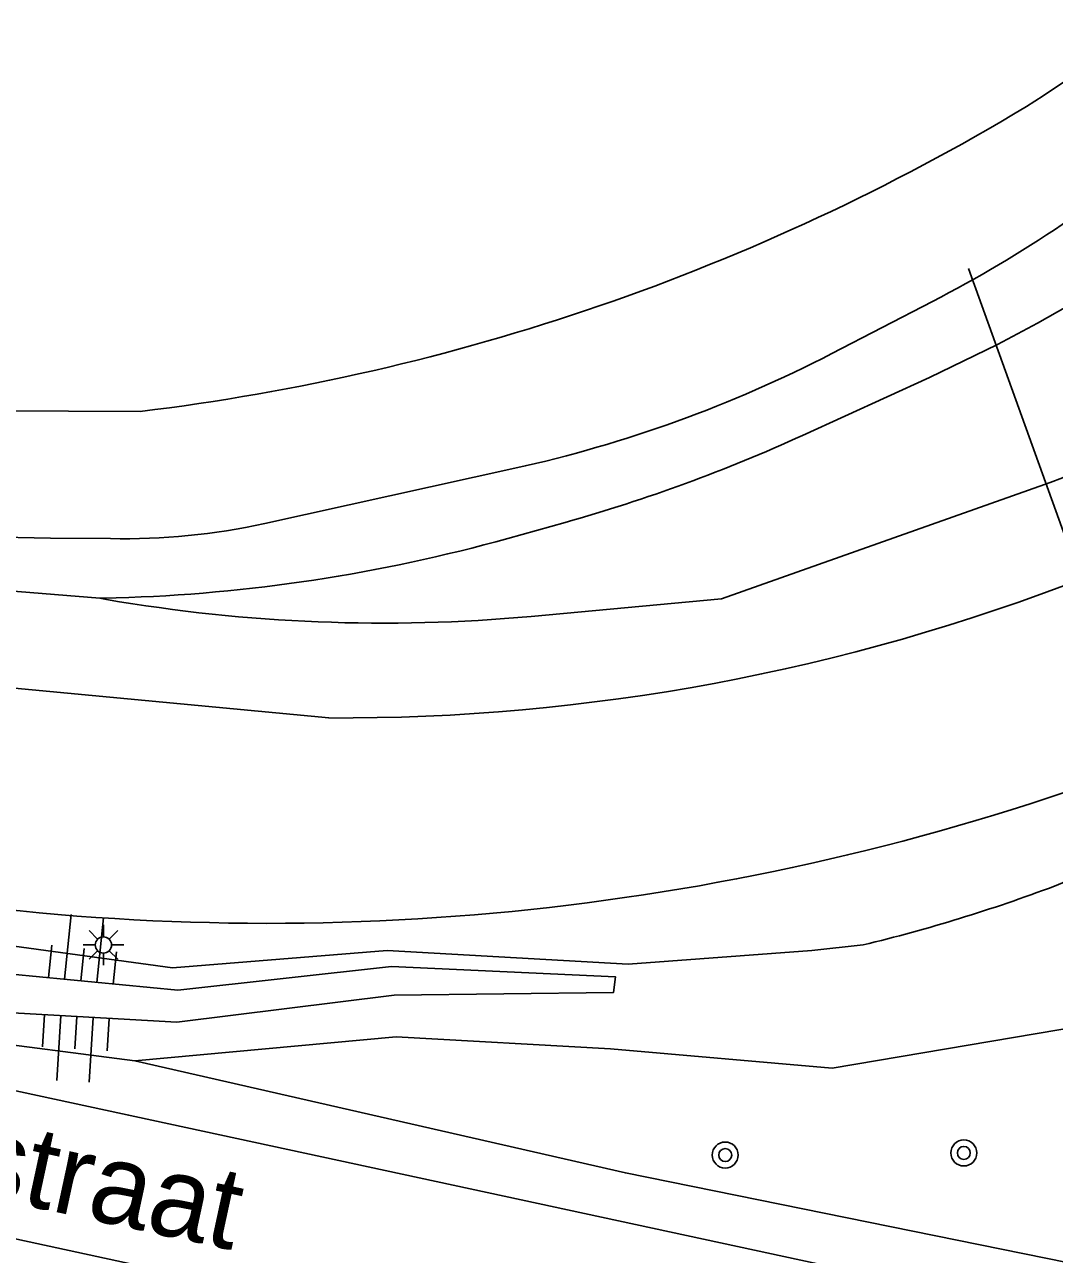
# Model space of a CAD drawing. Extents: x 133000 to 136000, y 400500 to 403500.
# Drawn here: x 135069.79 to 135101.51, y 400564.13 to 400602 of the extents above; entities that cross this region are included whole.
import ezdxf

# ---------------------------------------------------------------- set-up
doc = ezdxf.new("R2010")
doc.units = 0
for name, color, linetype in [('gg-anno-openbare ruimte label', 7, 'Continuous'), ('gg-knt-BGT kruinlijn', 7, 'Continuous'), ('gg-knt-bovenkant onderkant talud', 7, 'Continuous'), ('gg-knt-verharding', 7, 'Continuous'), ('gg-kntw-greppel-droge sloot', 7, 'Continuous'), ('gg-kwrk-duiker nz buis', 7, 'Continuous'), ('gt-grn-groengrens', 7, 'Continuous'), ('gt-symb-boom', 7, 'Continuous'), ('gt-symb-lichtmast', 7, 'Continuous'), ('gt-symb-talud symbool', 7, 'Continuous')]:
    doc.layers.add(name, color=color, linetype=linetype)

# ---------------------------------------------------------------- blocks, each defined once
blk = doc.blocks.new('gt0-BOOM')
at = {"layer": 'gt-symb-boom'}
for radius in [0.4, 0.2]:
    blk.add_circle((0, 0), radius, dxfattribs=at)
blk = doc.blocks.new('gt0-TALUD_1')
at = {"layer": 'gt-symb-talud symbool'}
for p, q in [((-1, -1), (-1, 0)), ((0.5, -2), (0.5, 0)), ((-0.5, -2), (-0.5, 0)), ((0, -1), (0, 0)), ((1, -1), (1, 0))]:
    blk.add_line(p, q, dxfattribs=at)
blk = doc.blocks.new('gt0-LMAST')
at = {"layer": 'gt-symb-lichtmast'}
for p, q in [((-0.182, 0.173), (-0.447, 0.438)), ((-0.005, 0.246), (-0.005, 0.621)), ((0.172, 0.173), (0.437, 0.438)), ((-0.255, -0.004), (-0.63, -0.004)), ((-0.182, -0.181), (-0.447, -0.446)), ((-0.005, -0.254), (-0.005, -0.629)), ((0.437, -0.446), (0.172, -0.181)), ((0.245, -0.004), (0.62, -0.004))]:
    blk.add_line(p, q, dxfattribs=at)
blk.add_circle((-0.005, -0.004), 0.25, dxfattribs=at)

msp = doc.modelspace()

# ---------------------------------------------------------------- linework, layer by layer
at = {"layer": 'gg-knt-BGT kruinlijn'}
msp.add_line((135101.512, 400575.469), (135105.489, 400577.119), dxfattribs=at)
for points in [[(135085.398, 400583.778), (135091.259, 400584.316), (135101.379, 400587.899)], [(135031.485, 400579.935), (135037.596, 400579.206), (135068.716, 400573.72), (135074.352, 400572.95), (135080.959, 400573.49), (135088.383, 400573.064), (135094.041, 400573.485), (135095.621, 400573.658)]]:
    msp.add_lwpolyline(points, dxfattribs=at)
for centre, radius, start, end in [((135083.75, 400634.726), 50.036, 290.6302, 305.6667), ((135080.825, 400633.594), 50.025, 260.2034, 275.2452), ((135083.632, 400623.143), 50.916, 283.6186, 290.5581)]:
    msp.add_arc(centre, radius, start, end, dxfattribs=at)
at = {"layer": 'gg-knt-bovenkant onderkant talud'}
for p, q in [((135084.673, 400586.177), (135086.44, 400586.672)), ((135072.113, 400584.333), (135072.618, 400584.347)), ((135072.313, 400584.298), (135072.113, 400584.333))]:
    msp.add_line(p, q, dxfattribs=at)
for points in [[(135093.756, 400589.35), (135097.661, 400591.135), (135099.757, 400592.152)], [(135031.276, 400578.606), (135037.255, 400577.538), (135068.327, 400571.626), (135074.478, 400571.283), (135081.174, 400572.114), (135087.93, 400572.194), (135087.997, 400572.673), (135081.089, 400572.998), (135074.508, 400572.264), (135068.54, 400572.844), (135037.431, 400578.528), (135031.258, 400579.193)], [(135031.175, 400578.034), (135050.411, 400574.212), (135067.949, 400570.769), (135073.184, 400570.095)], [(135073.184, 400570.095), (135081.24, 400570.834), (135087.835, 400570.459), (135094.666, 400569.865), (135104.437, 400571.516), (135114.258, 400573.856)]]:
    msp.add_lwpolyline(points, dxfattribs=at)
for centre, radius, start, end in [((135076.948, 400636.485), 49.857, 297.2254, 310.1093), ((135072.985, 400634.763), 49.937, 285.6311, 294.5789), ((135071.179, 400634.448), 50.121, 271.6453, 285.6184)]:
    msp.add_arc(centre, radius, start, end, dxfattribs=at)
at = {"layer": 'gg-knt-verharding'}
for p, q in [((135063.492, 400582.127), (135079.162, 400580.648)), ((135108.704, 400556.161), (135034.804, 400572.087))]:
    msp.add_line(p, q, dxfattribs=at)
msp.add_lwpolyline([(135029.121, 400578.953), (135028.993, 400578.212), (135029.242, 400577.695), (135050.024, 400573.374), (135050.725, 400573.397), (135055.801, 400572.296), (135056.329, 400572.013), (135109.642, 400560.512)], dxfattribs=at)
for centre, radius, start, end in [((135079.463, 400643.902), 63.255, 269.72712, 291.34694), ((135077.286, 400651.043), 76.718, 262.97762, 290.88285)]:
    msp.add_arc(centre, radius, start, end, dxfattribs=at)
at = {"layer": 'gg-kntw-greppel-droge sloot'}
for p, q in [((135097.756, 400593.475), (135094.655, 400591.871)), ((135073.348, 400590.086), (135067.401, 400590.111)), ((135084.897, 400588.34), (135077.188, 400586.639))]:
    msp.add_line(p, q, dxfattribs=at)
msp.add_lwpolyline([(135072.44, 400586.174), (135070.587, 400586.181), (135068.582, 400586.222)], dxfattribs=at)
for centre, radius, start, end in [((135068.081, 400650.361), 60.416, 302.61835, 321.15342), ((135065.034, 400658.65), 69.066, 276.91375, 301.04068), ((135079.422, 400628.946), 39.929, 297.3333, 310.6706), ((135076.27, 400627.43), 40.031, 282.4457, 297.3404), ((135072.884, 400606.11), 19.941, 268.7231, 282.4638)]:
    msp.add_arc(centre, radius, start, end, dxfattribs=at)
at = {"layer": 'gg-kwrk-duiker nz buis'}
msp.add_line((135108.005, 400569.091), (135098.864, 400594.494), dxfattribs=at)
at = {"layer": 'gt-grn-groengrens'}
msp.add_line((135072.113, 400584.333), (135061.976, 400585.167), dxfattribs=at)
msp.add_lwpolyline([(135073.184, 400570.095), (135088.301, 400566.638), (135110.097, 400562.22), (135115.156, 400562.463), (135117.131, 400563.883), (135118.85, 400564.58)], dxfattribs=at)

# ---------------------------------------------------------------- block references
at = {"layer": 'gt-symb-boom'}
for p in [(135098.722, 400567.254), (135091.372, 400567.19)]:
    msp.add_blockref('gt0-BOOM', p, dxfattribs=at)
at = {"layer": 'gt-symb-lichtmast'}
msp.add_blockref('gt0-LMAST', (135072.225, 400573.663), dxfattribs=at)
at = {"layer": 'gt-symb-talud symbool'}
for p, xscale, yscale, rotation in [((135071.524, 400572.554), 1.000012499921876, 1.000012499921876, 174.26090150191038), ((135071.403, 400571.455), 0.9998019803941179, 0.999801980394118, -3.440494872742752)]:
    msp.add_blockref('gt0-TALUD_1', p, dxfattribs=dict(at, xscale=xscale, yscale=yscale, rotation=rotation))

# ---------------------------------------------------------------- texts
at = {"layer": 'gg-anno-openbare ruimte label'}
msp.add_text('Bundersestraat', height=2.5, rotation=347.8, dxfattribs=at).set_placement((135054.025, 400569.053))

doc.saveas('drawing.dxf')
